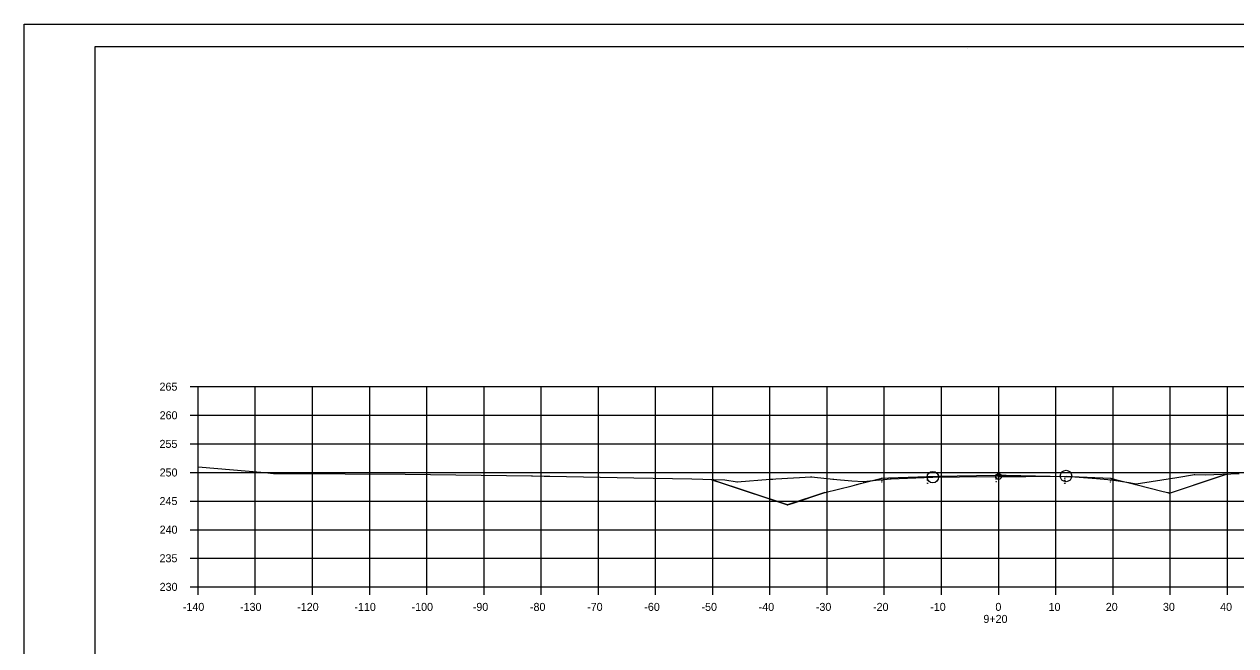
# Model space of a CAD drawing. Extents: x 1300404 to 1323571, y 234004 to 252077.
# Drawn here: x 1315546.9 to 1315758.7, y 243086.5 to 243195.1 of the extents above; entities that cross this region are included whole.
import ezdxf

# ---------------------------------------------------------------- set-up
doc = ezdxf.new("R2010")
doc.units = 0
for name, color, linetype in [('Default', 7, 'Continuous'), ('R_Axis', 7, 'Continuous'), ('R_Axis Annot', 7, 'Continuous'), ('R_Border', 7, 'Continuous'), ('R_Draft', 7, 'Continuous'), ('R_Exist Surface', 7, 'Continuous'), ('R_Fin Surface', 7, 'Continuous'), ('R_Grid', 7, 'Continuous'), ('R_No Plot', 7, 'Continuous')]:
    doc.layers.add(name, color=color, linetype=linetype)

msp = doc.modelspace()

# ---------------------------------------------------------------- linework, layer by layer
at = {"layer": 'Default'}
for p, q in [((1315559.28, 243191.25), (1315875.46, 243191.25)), ((1315559.28, 242985.79), (1315559.28, 243191.25))]:
    msp.add_line(p, q, dxfattribs=at)
at = {"layer": 'R_Axis'}
for p, q in [((1315575.88, 243131.79), (1315577.28, 243131.79)), ((1315577.28, 243096.79), (1315577.28, 243131.79)), ((1315575.88, 243126.79), (1315577.28, 243126.79)), ((1315575.88, 243121.79), (1315577.28, 243121.79)), ((1315575.88, 243116.79), (1315577.28, 243116.79)), ((1315575.88, 243111.79), (1315577.28, 243111.79)), ((1315575.88, 243106.79), (1315577.28, 243106.79)), ((1315575.88, 243101.79), (1315577.28, 243101.79)), ((1315575.88, 243096.79), (1315577.28, 243096.79)), ((1315577.28, 243096.79), (1315857.28, 243096.79)), ((1315577.28, 243095.39), (1315577.28, 243096.79)), ((1315587.28, 243095.39), (1315587.28, 243096.79)), ((1315597.28, 243095.39), (1315597.28, 243096.79)), ((1315607.28, 243095.39), (1315607.28, 243096.79)), ((1315617.28, 243095.39), (1315617.28, 243096.79)), ((1315627.28, 243095.39), (1315627.28, 243096.79)), ((1315637.28, 243095.39), (1315637.28, 243096.79)), ((1315647.28, 243095.39), (1315647.28, 243096.79)), ((1315657.28, 243095.39), (1315657.28, 243096.79)), ((1315667.28, 243095.39), (1315667.28, 243096.79)), ((1315677.28, 243095.39), (1315677.28, 243096.79)), ((1315687.28, 243095.39), (1315687.28, 243096.79)), ((1315697.28, 243095.39), (1315697.28, 243096.79)), ((1315707.28, 243095.39), (1315707.28, 243096.79)), ((1315717.28, 243095.39), (1315717.28, 243096.79)), ((1315727.28, 243095.39), (1315727.28, 243096.79)), ((1315737.28, 243095.39), (1315737.28, 243096.79)), ((1315747.28, 243095.39), (1315747.28, 243096.79)), ((1315757.28, 243095.39), (1315757.28, 243096.79))]:
    msp.add_line(p, q, dxfattribs=at)
at = {"layer": 'R_Border'}
msp.add_line((1315711.8, 243190.99), (1315711.8, 243190.99), dxfattribs=at)
msp.add_line((1315711.8, 243190.99), (1315711.8, 243190.99), dxfattribs=at)
at = {"layer": 'R_Draft'}
for points in [[(1315590.49, 243116.68), (1315590.54, 243116.58), (1315590.44, 243116.58)], [(1315635.65, 243116.25), (1315635.7, 243116.15), (1315635.6, 243116.15)], [(1315684.49, 243116.07), (1315684.54, 243115.97), (1315684.44, 243115.97)], [(1315696.86, 243115.83), (1315696.91, 243115.73), (1315696.81, 243115.73)], [(1315698.42, 243115.74), (1315698.47, 243115.64), (1315698.37, 243115.64)], [(1315704.86, 243116.15), (1315704.91, 243116.05), (1315704.81, 243116.05)], [(1315704.86, 243115.82), (1315704.91, 243115.72), (1315704.81, 243115.72)], [(1315716.86, 243116.39), (1315716.91, 243116.29), (1315716.81, 243116.29)], [(1315716.86, 243116.06), (1315716.91, 243115.96), (1315716.81, 243115.96)], [(1315716.86, 243115.73), (1315716.91, 243115.63), (1315716.81, 243115.63)], [(1315728.86, 243116.15), (1315728.91, 243116.05), (1315728.81, 243116.05)], [(1315728.86, 243115.82), (1315728.91, 243115.72), (1315728.81, 243115.72)], [(1315736.86, 243115.83), (1315736.91, 243115.73), (1315736.81, 243115.73)], [(1315751.52, 243116.46), (1315751.57, 243116.36), (1315751.47, 243116.36)], [(1315757.11, 243116.56), (1315757.16, 243116.46), (1315757.06, 243116.46)], [(1315757.11, 243116.56), (1315757.16, 243116.46), (1315757.06, 243116.46)], [(1315667.14, 243115.58), (1315667.19, 243115.48), (1315667.09, 243115.48)], [(1315667.14, 243115.58), (1315667.19, 243115.48), (1315667.09, 243115.48)], [(1315671.56, 243115.21), (1315671.61, 243115.11), (1315671.51, 243115.11)], [(1315677.72, 243115.68), (1315677.77, 243115.58), (1315677.67, 243115.58)], [(1315688.31, 243115.65), (1315688.36, 243115.55), (1315688.26, 243115.55)], [(1315692.48, 243114.74), (1315692.53, 243114.64), (1315692.43, 243114.64)], [(1315693.65, 243115.25), (1315693.7, 243115.15), (1315693.6, 243115.15)], [(1315696.86, 243115.5), (1315696.91, 243115.4), (1315696.81, 243115.4)], [(1315696.86, 243115.17), (1315696.91, 243115.07), (1315696.81, 243115.07)], [(1315704.86, 243115.49), (1315704.91, 243115.39), (1315704.81, 243115.39)], [(1315704.86, 243114.99), (1315704.91, 243114.89), (1315704.81, 243114.89)], [(1315716.86, 243115.23), (1315716.91, 243115.13), (1315716.81, 243115.13)], [(1315728.86, 243115.49), (1315728.91, 243115.39), (1315728.81, 243115.39)], [(1315728.86, 243114.99), (1315728.91, 243114.89), (1315728.81, 243114.89)], [(1315736.86, 243115.5), (1315736.91, 243115.4), (1315736.81, 243115.4)], [(1315736.86, 243115.17), (1315736.91, 243115.07), (1315736.81, 243115.07)], [(1315737.04, 243115.58), (1315737.09, 243115.48), (1315736.99, 243115.48)], [(1315741.24, 243114.74), (1315741.29, 243114.64), (1315741.19, 243114.64)], [(1315741.34, 243114.87), (1315741.39, 243114.77), (1315741.29, 243114.77)], [(1315686.86, 243113.33), (1315686.91, 243113.23), (1315686.81, 243113.23)], [(1315746.86, 243113.33), (1315746.91, 243113.23), (1315746.81, 243113.23)], [(1315747.14, 243113.24), (1315747.19, 243113.14), (1315747.09, 243113.14)], [(1315680.37, 243111.17), (1315680.42, 243111.07), (1315680.32, 243111.07)]]:
    msp.add_lwpolyline(points, close=True, dxfattribs=at)
at = {"layer": 'R_Exist Surface'}
msp.add_lwpolyline([(1315577.28, 243117.79), (1315588.94, 243116.78), (1315590.49, 243116.63), (1315590.76, 243116.62), (1315590.89, 243116.62), (1315592.52, 243116.63), (1315613.46, 243116.5), (1315635.65, 243116.2), (1315637.82, 243116.15), (1315638.77, 243116.13), (1315653.47, 243115.85), (1315663.64, 243115.7), (1315669.4, 243115.49), (1315671.56, 243115.16), (1315677.33, 243115.61), (1315677.72, 243115.63), (1315678.3, 243115.67), (1315684.49, 243116.02), (1315686.16, 243115.86), (1315688.31, 243115.6), (1315691.62, 243115.34), (1315693.65, 243115.2), (1315696.45, 243115.48), (1315698.42, 243115.69), (1315702.8, 243115.86), (1315705.77, 243115.98), (1315710.41, 243116.02), (1315717.27, 243116.07), (1315722.04, 243116.11), (1315729.06, 243116.17), (1315734.36, 243115.74), (1315737.04, 243115.53), (1315740.1, 243115.01), (1315741.34, 243114.82), (1315748.42, 243115.91), (1315751.52, 243116.41), (1315753.44, 243116.37), (1315759.35, 243116.62)], dxfattribs=at)
at = {"layer": 'R_Fin Surface'}
msp.add_lwpolyline([(1315667.14, 243115.53), (1315669.12, 243114.87), (1315680.37, 243111.12), (1315681.33, 243111.44), (1315686.86, 243113.28), (1315691.66, 243114.48), (1315692.48, 243114.69), (1315693.13, 243114.85), (1315696.86, 243115.78), (1315698.03, 243115.83), (1315704.86, 243116.1), (1315706.6, 243116.14), (1315716.86, 243116.34), (1315718.59, 243116.31), (1315728.86, 243116.1), (1315730.01, 243116.06), (1315736.86, 243115.78), (1315737.48, 243115.63), (1315741.24, 243114.69), (1315746.07, 243113.48), (1315746.86, 243113.28), (1315746.9, 243113.27), (1315747.14, 243113.19), (1315755.66, 243116.03), (1315757.11, 243116.51)], dxfattribs=at)
at = {"layer": 'R_Grid'}
for p, q in [((1315577.28, 243131.79), (1315857.28, 243131.79)), ((1315577.28, 243096.79), (1315577.28, 243131.79)), ((1315587.28, 243096.79), (1315587.28, 243131.79)), ((1315597.28, 243096.79), (1315597.28, 243131.79)), ((1315607.28, 243096.79), (1315607.28, 243131.79)), ((1315617.28, 243096.79), (1315617.28, 243131.79)), ((1315627.28, 243096.79), (1315627.28, 243131.79)), ((1315637.28, 243096.79), (1315637.28, 243131.79)), ((1315647.28, 243096.79), (1315647.28, 243131.79)), ((1315657.28, 243096.79), (1315657.28, 243131.79)), ((1315667.28, 243096.79), (1315667.28, 243131.79)), ((1315677.28, 243096.79), (1315677.28, 243131.79)), ((1315687.28, 243096.79), (1315687.28, 243131.79)), ((1315697.28, 243096.79), (1315697.28, 243131.79)), ((1315707.28, 243096.79), (1315707.28, 243131.79)), ((1315717.28, 243096.79), (1315717.28, 243131.79)), ((1315727.28, 243096.79), (1315727.28, 243131.79)), ((1315737.28, 243096.79), (1315737.28, 243131.79)), ((1315747.28, 243096.79), (1315747.28, 243131.79)), ((1315757.28, 243096.79), (1315757.28, 243131.79)), ((1315577.28, 243126.79), (1315857.28, 243126.79)), ((1315577.28, 243121.79), (1315857.28, 243121.79)), ((1315577.28, 243116.79), (1315857.28, 243116.79)), ((1315577.28, 243111.79), (1315857.28, 243111.79)), ((1315577.28, 243106.79), (1315857.28, 243106.79)), ((1315577.28, 243101.79), (1315857.28, 243101.79)), ((1315577.28, 243096.79), (1315857.28, 243096.79))]:
    msp.add_line(p, q, dxfattribs=at)
at = {"layer": 'R_No Plot'}
msp.add_line((1315546.87, 243195.15), (1315880.21, 243195.15), dxfattribs=at)
for points in [[(1315546.87, 243195.15), (1315880.21, 243195.15), (1315880.21, 242981.81), (1315546.87, 242981.81)], [(1315793.2, 243191.25), (1315793.2, 243181.37), (1315828.93, 243181.37), (1315828.93, 243178.45), (1315852.13, 243178.45), (1315852.13, 243156.34), (1315875.46, 243156.34), (1315875.46, 242985.79), (1315559.28, 242985.79), (1315559.28, 243191.25)]]:
    msp.add_lwpolyline(points, close=True, dxfattribs=at)
for points in [[(1315746.86, 243113.28), (1315747.14, 243113.19), (1315757.11, 243116.51)], [(1315746.86, 243113.28), (1315747.14, 243113.19), (1315757.11, 243116.51)], [(1315746.86, 243113.28), (1315747.14, 243113.19), (1315757.11, 243116.51)], [(1315746.86, 243113.28), (1315747.14, 243113.19), (1315757.11, 243116.51)], [(1315680.37, 243111.12), (1315667.14, 243115.53)], [(1315686.86, 243113.28), (1315680.37, 243111.12), (1315667.14, 243115.53)], [(1315686.86, 243113.28), (1315680.37, 243111.12), (1315667.14, 243115.53)], [(1315686.86, 243113.28), (1315680.37, 243111.12), (1315667.14, 243115.53)], [(1315686.86, 243113.28), (1315680.37, 243111.12), (1315667.14, 243115.53)], [(1315686.86, 243113.28), (1315680.37, 243111.12), (1315667.14, 243115.53)]]:
    msp.add_lwpolyline(points, dxfattribs=at)
for centre, radius in [((1315705.77, 243115.98), 1), ((1315717.27, 243116.07), 0.5), ((1315729.06, 243116.17), 1)]:
    msp.add_circle(centre, radius, dxfattribs=at)

# ---------------------------------------------------------------- texts
at = {"layer": 'R_Axis'}
msp.add_text('-', height=0.0001, dxfattribs=at).set_placement((1315577.28, 243096.79))
at = {"layer": 'R_Axis Annot'}
for s, p in [('265', (1315570.53, 243131.09)), ('260', (1315570.55, 243126.09)), ('255', (1315570.53, 243121.09)), ('250', (1315570.55, 243116.09)), ('245', (1315570.53, 243111.09)), ('240', (1315570.55, 243106.09)), ('235', (1315570.53, 243101.09)), ('230', (1315570.55, 243096.09)), ('-140', (1315574.61, 243092.59)), ('-130', (1315584.61, 243092.59)), ('-120', (1315594.61, 243092.59)), ('-110', (1315604.61, 243092.59)), ('-100', (1315614.61, 243092.59)), ('-90', (1315625.31, 243092.59)), ('-80', (1315635.31, 243092.59)), ('-70', (1315645.31, 243092.59)), ('-60', (1315655.31, 243092.59)), ('-50', (1315665.31, 243092.59)), ('-40', (1315675.31, 243092.59)), ('-30', (1315685.31, 243092.59)), ('-20', (1315695.31, 243092.59)), ('-10', (1315705.31, 243092.59)), ('0', (1315716.71, 243092.59)), ('10', (1315726.01, 243092.59)), ('20', (1315736.01, 243092.59)), ('30', (1315746.01, 243092.59)), ('40', (1315756.01, 243092.59)), ('9+20', (1315714.61, 243090.49))]:
    msp.add_text(s, height=1.4, dxfattribs=at).set_placement(p)

doc.saveas('drawing.dxf')
